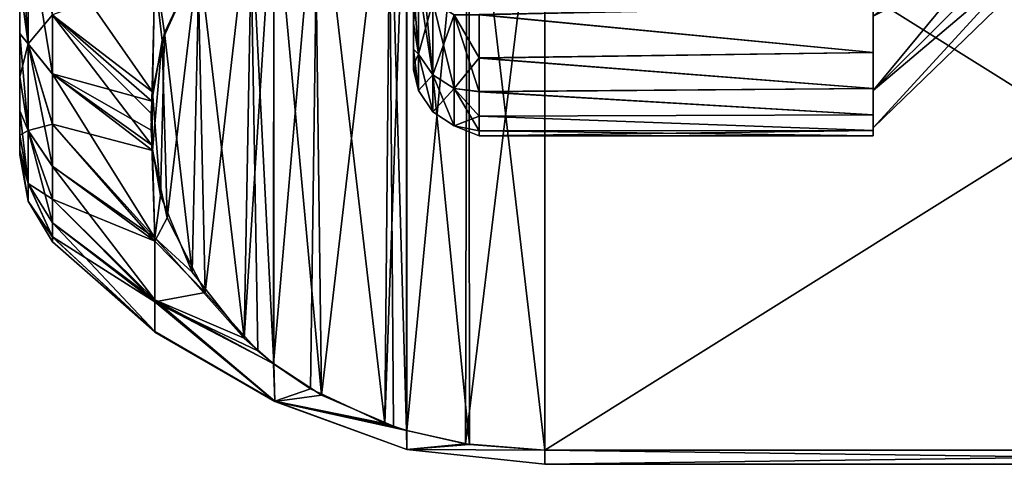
# Model space of a CAD drawing. Header units: metres. Extents: x -62 to 150, y -92 to 92.
# Tile 443 of 656: x -41.24 to -33.74, y 47 to 50.38. Entities that reach past the tile are written whole.
import ezdxf

# ---------------------------------------------------------------- set-up
doc = ezdxf.new("R2010")
doc.units = ezdxf.units.M
doc.layers.add('solid_500615', color=7, linetype='CONTINUOUS')

msp = doc.modelspace()

# ---------------------------------------------------------------- linework, layer by layer
at = {"layer": 'solid_500615'}
for points in [[(-38.292225, 47.25742, -9.098852), (-38.293022, 51.957985, -17.240469), (-37.832546, 52.061337, -17.419476)], [(-38.292225, 47.25742, -9.098852), (-37.832546, 52.061337, -17.419476), (-37.844406, 47.156052, -8.923272)], [(-37.814518, 47.151371, -5.424122), (-37.818573, 52.06321, 3.083429), (-38.29158, 51.958065, 2.901313)], [(-37.844406, 47.156052, -8.923272), (-37.832546, 52.061337, -17.419476), (-37.239399, 52.107697, -17.499773)], [(-37.844406, 47.156052, -8.923272), (-37.239399, 52.107697, -17.499773), (-37.239399, 47.107697, -8.839519)], [(-37.239399, 47.107697, -5.499773), (-37.239399, 52.107697, 3.160481), (-37.818573, 52.06321, 3.083429)], [(-37.814518, 47.151371, -5.424122), (-37.239399, 47.107697, -5.499773), (-37.818573, 52.06321, 3.083429)], [(-29.239401, 52.107697, -17.499773), (-37.239399, 47.107697, -8.839519), (-37.239399, 52.107697, -17.499773)], [(-29.239401, 47.107697, -5.499773), (-37.239399, 52.107697, 3.160481), (-37.239399, 47.107697, -5.499773)], [(-29.239401, 47.107697, -5.499773), (-29.239401, 52.107697, 3.160481), (-37.239399, 52.107697, 3.160481)], [(-29.239401, 47.107697, -8.839519), (-37.239399, 47.107697, -8.839519), (-29.239401, 52.107697, -17.499773)], [(-38.940521, 47.525932, -4.775363), (-38.428371, 51.914654, 2.826123), (-38.993717, 51.659428, 2.384059)], [(-38.457378, 47.310593, -9.190949), (-38.968975, 51.67337, -16.747501), (-38.41515, 51.919518, -17.17384)], [(-38.940521, 47.525932, -4.775363), (-38.393566, 47.288784, -5.186116), (-38.428371, 51.914654, 2.826123)], [(-38.457378, 47.310593, -9.190949), (-38.41515, 51.919518, -17.17384), (-38.293022, 51.957985, -17.240469)], [(-38.457378, 47.310593, -9.190949), (-38.293022, 51.957985, -17.240469), (-38.292225, 47.25742, -9.098852)], [(-38.292648, 47.257404, -5.240471), (-38.29158, 51.958065, 2.901313), (-38.428371, 51.914654, 2.826123)], [(-38.393566, 47.288784, -5.186116), (-38.292648, 47.257404, -5.240471), (-38.428371, 51.914654, 2.826123)], [(-37.814518, 47.151371, -5.424122), (-38.29158, 51.958065, 2.901313), (-38.292648, 47.257404, -5.240471)], [(-39.305275, 47.764668, -9.977427), (-39.303841, 51.451717, -16.363586), (-38.968975, 51.67337, -16.747501)], [(-39.305275, 47.764668, -9.977427), (-38.968975, 51.67337, -16.747501), (-39.025333, 47.574772, -9.648522)], [(-39.025333, 47.574772, -9.648522), (-38.968975, 51.67337, -16.747501), (-38.457378, 47.310593, -9.190949)], [(-38.940521, 47.525932, -4.775363), (-38.993717, 51.659428, 2.384059), (-39.304932, 51.450989, 2.023032)], [(-39.529797, 47.959774, -10.315366), (-39.468266, 51.313663, -16.124466), (-39.303841, 51.451717, -16.363586)], [(-39.529797, 47.959774, -10.315366), (-39.303841, 51.451717, -16.363586), (-39.305275, 47.764668, -9.977427)], [(-39.303181, 47.763046, -4.364669), (-39.304932, 51.450989, 2.023032), (-39.484772, 51.298531, 1.758964)], [(-38.940521, 47.525932, -4.775363), (-39.304932, 51.450989, 2.023032), (-39.303181, 47.763046, -4.364669)], [(-39.826485, 48.307243, -3.422096), (-39.484772, 51.298531, 1.758964), (-39.882256, 50.824734, 0.938327)], [(-39.529797, 47.959774, -10.315366), (-39.871368, 50.841724, -15.307048), (-39.468266, 51.313663, -16.124466)], [(-39.826485, 48.307243, -3.422096), (-39.425476, 47.863575, -4.190554), (-39.484772, 51.298531, 1.758964)], [(-39.425476, 47.863575, -4.190554), (-39.303181, 47.763046, -4.364669), (-39.484772, 51.298531, 1.758964)], [(-33.5774, 51.248863, -10.362788), (-34.739399, 50.409378, -11.388363), (-34.739399, 49.844643, -9.747548)], [(-33.5774, 51.248863, -10.362788), (-34.739399, 49.844643, -9.747548), (-33.5774, 51.003277, -9.585747)], [(-41.174816, 50.199547, -12.163226), (-41.239399, 50.670155, -12.296633), (-41.239399, 51.130867, -13.058067)], [(-41.174816, 50.199547, -12.163226), (-41.239399, 51.130867, -13.058067), (-41.174816, 51.101376, -13.634875)], [(-41.174816, 51.101376, -0.704417), (-41.239399, 50.672272, -2.038811), (-41.174816, 50.199547, -2.176066)], [(-41.174816, 51.101376, -13.634875), (-40.989399, 50.41663, -13.170609), (-40.989399, 49.968956, -12.387946)], [(-41.174816, 50.199547, -12.163226), (-41.174816, 51.101376, -13.634875), (-40.989399, 49.968956, -12.387946)], [(-41.174816, 51.101376, -0.704417), (-41.174816, 50.199547, -2.176066), (-40.989399, 50.419132, -1.16469)], [(-33.5774, 51.003277, -9.585747), (-34.739399, 49.844643, -9.747548), (-33.5774, 50.826618, -8.790638)], [(-33.5774, 51.003048, -4.7544), (-34.739399, 49.844421, -4.592611), (-34.739399, 50.409012, -2.95176)], [(-33.5774, 50.826466, -5.549515), (-34.739399, 49.844421, -4.592611), (-33.5774, 51.003048, -4.7544)], [(-40.227879, 49.834778, -13.562965), (-40.989399, 50.41663, -13.170609), (-40.989399, 50.926838, -13.917257)], [(-40.211205, 50.783504, -14.887191), (-40.227879, 49.834778, -13.562965), (-40.989399, 50.926838, -13.917257)], [(-39.871368, 50.841724, -15.307048), (-40.135784, 50.282299, -14.338096), (-40.211205, 50.783504, -14.887191)], [(-39.925266, 48.460682, -11.182959), (-40.135784, 50.282299, -14.338096), (-39.871368, 50.841724, -15.307048)], [(-39.925266, 48.460682, -11.182959), (-39.871368, 50.841724, -15.307048), (-39.529797, 47.959774, -10.315366)], [(-40.135784, 50.282299, -14.338096), (-40.227879, 49.834778, -13.562965), (-40.211205, 50.783504, -14.887191)], [(-40.153214, 50.223671, -0.102742), (-39.882256, 50.824734, 0.938327), (-40.211205, 50.70433, 0.452346)], [(-40.116665, 48.874676, -2.439274), (-39.882256, 50.824734, 0.938327), (-40.153214, 50.223671, -0.102742)], [(-39.826485, 48.307243, -3.422096), (-39.882256, 50.824734, 0.938327), (-40.116665, 48.874676, -2.439274)], [(-33.5774, 50.826618, -8.790638), (-34.739399, 49.844643, -9.747548), (-34.739399, 49.558552, -8.037011)], [(-33.5774, 50.826618, -8.790638), (-34.739399, 49.558552, -8.037011), (-33.5774, 50.684502, -7.170079)], [(-33.5774, 50.826466, -5.549515), (-34.739399, 49.558479, -6.303154), (-34.739399, 49.844421, -4.592611)], [(-33.5774, 50.684502, -7.170079), (-34.739399, 49.558479, -6.303154), (-33.5774, 50.826466, -5.549515)], [(-40.23344, 49.763771, -0.899317), (-40.211205, 50.70433, 0.452346), (-40.989399, 50.419132, -1.16469)], [(-40.153214, 50.223671, -0.102742), (-40.211205, 50.70433, 0.452346), (-40.23344, 49.763771, -0.899317)], [(-41.239399, 50.670155, -12.296633), (-41.239399, 50.276527, -2.835411), (-41.239399, 50.672272, -2.038811)], [(-41.174816, 50.199547, -2.176066), (-41.239399, 50.672272, -2.038811), (-41.239399, 50.276527, -2.835411)], [(-41.239399, 50.670155, -12.296633), (-41.239399, 50.274742, -11.499869), (-41.239399, 50.276527, -2.835411)], [(-41.174816, 50.199547, -12.163226), (-41.239399, 50.274742, -11.499869), (-41.239399, 50.670155, -12.296633)], [(-38.201492, 50.667374, -11.263315), (-38.239399, 50.628521, -10.65868), (-38.239399, 50.35548, -9.812128)], [(-38.201492, 50.120865, -9.671383), (-38.201492, 50.667374, -11.263315), (-38.239399, 50.35548, -9.812128)], [(-38.201492, 50.667374, -3.075977), (-38.201492, 50.120865, -4.667909), (-38.239399, 50.626518, -3.685997)], [(-38.239399, 50.626518, -3.685997), (-38.239399, 50.35548, -9.812128), (-38.239399, 50.628521, -10.65868)], [(-38.239399, 50.626518, -3.685997), (-38.239399, 50.353966, -4.532698), (-38.239399, 50.35548, -9.812128)], [(-38.201492, 50.120865, -4.667909), (-38.239399, 50.353966, -4.532698), (-38.239399, 50.626518, -3.685997)], [(-38.093094, 50.51862, -11.328565), (-38.201492, 50.667374, -11.263315), (-38.201492, 50.120865, -9.671383)], [(-38.093094, 49.963398, -4.628033), (-38.201492, 50.120865, -4.667909), (-38.201492, 50.667374, -3.075977)], [(-38.093094, 50.51862, -3.010727), (-38.093094, 49.963398, -4.628033), (-38.201492, 50.667374, -3.075977)], [(-33.5774, 50.684502, -7.170079), (-34.739399, 49.558552, -8.037011), (-34.739399, 49.558479, -6.303154)], [(-38.093094, 49.963398, -9.711259), (-38.093094, 50.51862, -11.328565), (-38.201492, 50.120865, -9.671383)], [(-37.930744, 50.419235, -11.372159), (-38.093094, 50.51862, -11.328565), (-38.093094, 49.963398, -9.711259)], [(-37.930744, 49.858192, -4.601392), (-38.093094, 49.963398, -4.628033), (-38.093094, 50.51862, -3.010727)], [(-37.930744, 50.419235, -2.967133), (-37.930744, 49.858192, -4.601392), (-38.093094, 50.51862, -3.010727)], [(-37.739399, 50.418797, -2.874239), (-34.739399, 50.483807, -2.732074), (-34.739399, 50.13316, -3.578739)], [(-37.739399, 50.42131, -11.470659), (-34.739399, 50.13316, -10.760552), (-34.739399, 50.483807, -11.607218)], [(-34.739399, 50.409012, -2.95176), (-34.739399, 50.13316, -3.578739), (-34.739399, 50.483807, -2.732074)], [(-34.739399, 50.409378, -11.388363), (-34.739399, 50.483807, -11.607218), (-34.739399, 50.13316, -10.760552)], [(-41.174816, 50.199547, -2.176066), (-40.989399, 49.971119, -1.947186), (-40.989399, 50.419132, -1.16469)], [(-40.23344, 49.763771, -0.899317), (-40.989399, 50.419132, -1.16469), (-40.989399, 49.971119, -1.947186)], [(-40.232101, 49.42675, -12.856241), (-40.989399, 49.968956, -12.387946), (-40.989399, 50.41663, -13.170609)], [(-40.238541, 49.667953, -13.274014), (-40.232101, 49.42675, -12.856241), (-40.989399, 50.41663, -13.170609)], [(-40.227879, 49.834778, -13.562965), (-40.238541, 49.667953, -13.274014), (-40.989399, 50.41663, -13.170609)], [(-37.930744, 49.858192, -9.7379), (-37.930744, 50.419235, -11.372159), (-38.093094, 49.963398, -9.711259)], [(-37.930744, 50.419235, -11.372159), (-37.739399, 50.092945, -10.64819), (-37.739399, 50.42131, -11.470659)], [(-37.930744, 50.419235, -2.967133), (-37.739399, 50.418797, -2.874239), (-37.739399, 50.090916, -3.696893)], [(-37.930744, 50.419235, -2.967133), (-37.739399, 50.090916, -3.696893), (-37.739399, 49.833569, -4.544068)], [(-37.930744, 50.419235, -2.967133), (-37.739399, 49.833569, -4.544068), (-37.930744, 49.858192, -4.601392)], [(-37.930744, 49.858192, -9.7379), (-37.739399, 50.092945, -10.64819), (-37.930744, 50.419235, -11.372159)], [(-37.739399, 50.42131, -11.470659), (-37.739399, 50.092945, -10.64819), (-34.739399, 50.13316, -10.760552)], [(-37.739399, 50.090916, -3.696893), (-37.739399, 50.418797, -2.874239), (-34.739399, 50.13316, -3.578739)], [(-34.739399, 50.409378, -11.388363), (-34.739399, 50.13316, -10.760552), (-34.739399, 49.857872, -9.887367)], [(-34.739399, 49.844643, -9.747548), (-34.739399, 50.409378, -11.388363), (-34.739399, 49.857872, -9.887367)], [(-34.739399, 50.409012, -2.95176), (-34.739399, 49.844421, -4.592611), (-34.739399, 50.13316, -3.578739)], [(-38.239399, 50.353966, -4.532698), (-38.239399, 50.158592, -8.943273), (-38.239399, 50.35548, -9.812128)], [(-38.201492, 50.120865, -9.671383), (-38.239399, 50.35548, -9.812128), (-38.239399, 50.158592, -8.943273)], [(-38.239399, 50.353966, -4.532698), (-38.239399, 50.157574, -5.401663), (-38.239399, 50.158592, -8.943273)], [(-38.201492, 50.120865, -4.667909), (-38.239399, 50.157574, -5.401663), (-38.239399, 50.353966, -4.532698)], [(-41.239399, 50.274742, -11.499869), (-41.239399, 49.94849, -3.662781), (-41.239399, 50.276527, -2.835411)], [(-41.174816, 50.199547, -2.176066), (-41.239399, 50.276527, -2.835411), (-41.239399, 49.94849, -3.662781)], [(-41.239399, 50.274742, -11.499869), (-41.239399, 49.947041, -10.672355), (-41.239399, 49.94849, -3.662781)], [(-41.174816, 49.53904, -10.568618), (-41.239399, 49.947041, -10.672355), (-41.239399, 50.274742, -11.499869)], [(-41.174816, 49.53904, -10.568618), (-41.239399, 50.274742, -11.499869), (-41.174816, 50.199547, -12.163226)], [(-40.167492, 49.043636, -12.19267), (-40.227879, 49.834778, -13.562965), (-40.135784, 50.282299, -14.338096)], [(-40.167492, 49.043636, -12.19267), (-40.135784, 50.282299, -14.338096), (-39.925266, 48.460682, -11.182959)], [(-41.174816, 50.199547, -2.176066), (-41.239399, 49.94849, -3.662781), (-41.174816, 49.53904, -3.770674)], [(-41.174816, 50.199547, -12.163226), (-40.989399, 49.968956, -12.387946), (-40.989399, 49.584949, -11.571828)], [(-41.174816, 50.199547, -12.163226), (-40.989399, 49.584949, -11.571828), (-40.989399, 49.266773, -10.726379)], [(-41.174816, 49.53904, -10.568618), (-41.174816, 50.199547, -12.163226), (-40.989399, 49.266773, -10.726379)], [(-41.174816, 50.199547, -2.176066), (-40.989399, 49.586777, -2.763138), (-40.989399, 49.971119, -1.947186)], [(-41.174816, 50.199547, -2.176066), (-41.174816, 49.53904, -3.770674), (-40.989399, 49.586777, -2.763138)], [(-40.153214, 50.223671, -0.102742), (-40.23344, 49.763771, -0.899317), (-40.228249, 49.38649, -1.552782)], [(-40.116665, 48.874676, -2.439274), (-40.153214, 50.223671, -0.102742), (-40.228249, 49.38649, -1.552782)], [(-38.239399, 50.157574, -5.401663), (-38.239399, 50.039989, -8.061973), (-38.239399, 50.158592, -8.943273)], [(-38.201492, 50.120865, -9.671383), (-38.239399, 50.158592, -8.943273), (-38.239399, 50.039989, -8.061973)], [(-38.239399, 50.157574, -5.401663), (-38.239399, 50.039482, -6.28303), (-38.239399, 50.039989, -8.061973)], [(-38.201492, 49.84383, -6.328082), (-38.239399, 50.039482, -6.28303), (-38.239399, 50.157574, -5.401663)], [(-38.201492, 50.120865, -4.667909), (-38.201492, 49.84383, -6.328082), (-38.239399, 50.157574, -5.401663)], [(-38.201492, 49.84383, -8.01121), (-38.201492, 50.120865, -9.671383), (-38.239399, 50.039989, -8.061973)], [(-38.093094, 49.963398, -9.711259), (-38.201492, 50.120865, -9.671383), (-38.201492, 49.84383, -8.01121)], [(-38.093094, 49.68195, -6.314668), (-38.201492, 49.84383, -6.328082), (-38.201492, 50.120865, -4.667909)], [(-38.093094, 49.963398, -4.628033), (-38.093094, 49.68195, -6.314668), (-38.201492, 50.120865, -4.667909)], [(-37.930744, 49.858192, -9.7379), (-37.739399, 49.835102, -9.80116), (-37.739399, 50.092945, -10.64819)], [(-37.739399, 50.090916, -3.696893), (-34.739399, 50.13316, -3.578739), (-34.739399, 49.857872, -4.451925)], [(-37.739399, 50.092945, -10.64819), (-34.739399, 49.857872, -9.887367), (-34.739399, 50.13316, -10.760552)], [(-37.739399, 50.092945, -10.64819), (-37.739399, 49.835102, -9.80116), (-34.739399, 49.857872, -9.887367)], [(-37.739399, 49.833569, -4.544068), (-37.739399, 50.090916, -3.696893), (-34.739399, 49.857872, -4.451925)], [(-34.739399, 49.844421, -4.592611), (-34.739399, 49.857872, -4.451925), (-34.739399, 50.13316, -3.578739)], [(-38.239399, 50.039482, -6.28303), (-38.239399, 50, -7.172513), (-38.239399, 50.039989, -8.061973)], [(-38.201492, 49.84383, -8.01121), (-38.239399, 50.039989, -8.061973), (-38.239399, 50, -7.172513)], [(-38.201492, 49.84383, -6.328082), (-38.239399, 50, -7.172513), (-38.239399, 50.039482, -6.28303)], [(-41.239399, 49.947041, -10.672355), (-41.239399, 49.689873, -4.517999), (-41.239399, 49.94849, -3.662781)], [(-41.174816, 49.53904, -3.770674), (-41.239399, 49.94849, -3.662781), (-41.239399, 49.689873, -4.517999)], [(-41.239399, 49.947041, -10.672355), (-41.239399, 49.688774, -9.817021), (-41.239399, 49.689873, -4.517999)], [(-41.174816, 49.53904, -10.568618), (-41.239399, 49.688774, -9.817021), (-41.239399, 49.947041, -10.672355)], [(-40.228249, 49.38649, -1.552782), (-40.989399, 49.971119, -1.947186), (-40.989399, 49.586777, -2.763138)], [(-40.238422, 49.541294, -1.284654), (-40.23344, 49.763771, -0.899317), (-40.989399, 49.971119, -1.947186)], [(-40.228249, 49.38649, -1.552782), (-40.238422, 49.541294, -1.284654), (-40.989399, 49.971119, -1.947186)], [(-40.211205, 48.722382, -11.331328), (-40.989399, 49.584949, -11.571828), (-40.989399, 49.968956, -12.387946)], [(-40.232101, 49.42675, -12.856241), (-40.211205, 48.722382, -11.331328), (-40.989399, 49.968956, -12.387946)], [(-38.201492, 49.84383, -6.328082), (-38.201492, 49.84383, -8.01121), (-38.239399, 50, -7.172513)], [(-38.093094, 49.68195, -8.024624), (-38.093094, 49.963398, -9.711259), (-38.201492, 49.84383, -8.01121)], [(-37.930744, 49.858192, -9.7379), (-38.093094, 49.963398, -9.711259), (-38.093094, 49.68195, -8.024624)], [(-37.930744, 49.573792, -6.305706), (-38.093094, 49.68195, -6.314668), (-38.093094, 49.963398, -4.628033)], [(-37.930744, 49.858192, -4.601392), (-37.930744, 49.573792, -6.305706), (-38.093094, 49.963398, -4.628033)], [(-40.227879, 49.834778, -13.562965), (-40.232101, 49.42675, -12.856241), (-40.238541, 49.667953, -13.274014)], [(-40.167492, 49.043636, -12.19267), (-40.232101, 49.42675, -12.856241), (-40.227879, 49.834778, -13.562965)], [(-38.093094, 49.68195, -8.024624), (-38.201492, 49.84383, -8.01121), (-38.201492, 49.84383, -6.328082)], [(-38.093094, 49.68195, -6.314668), (-38.093094, 49.68195, -8.024624), (-38.201492, 49.84383, -6.328082)], [(-37.930744, 49.573792, -8.033587), (-37.930744, 49.858192, -9.7379), (-38.093094, 49.68195, -8.024624)], [(-37.930744, 49.858192, -4.601392), (-37.739399, 49.833569, -4.544068), (-37.739399, 49.648537, -5.409752)], [(-37.930744, 49.858192, -4.601392), (-37.739399, 49.648537, -5.409752), (-37.739399, 49.537075, -6.288068)], [(-37.930744, 49.858192, -4.601392), (-37.739399, 49.537075, -6.288068), (-37.930744, 49.573792, -6.305706)], [(-37.930744, 49.858192, -9.7379), (-37.739399, 49.649567, -8.935583), (-37.739399, 49.835102, -9.80116)], [(-37.930744, 49.573792, -8.033587), (-37.739399, 49.649567, -8.935583), (-37.930744, 49.858192, -9.7379)], [(-37.739399, 49.833569, -4.544068), (-34.739399, 49.857872, -4.451925), (-34.739399, 49.659573, -5.346079)], [(-37.739399, 49.835102, -9.80116), (-34.739399, 49.659573, -8.993213), (-34.739399, 49.857872, -9.887367)], [(-37.739399, 49.835102, -9.80116), (-37.739399, 49.649567, -8.935583), (-34.739399, 49.659573, -8.993213)], [(-37.739399, 49.648537, -5.409752), (-37.739399, 49.833569, -4.544068), (-34.739399, 49.659573, -5.346079)], [(-34.739399, 49.844421, -4.592611), (-34.739399, 49.659573, -5.346079), (-34.739399, 49.857872, -4.451925)], [(-34.739399, 49.844643, -9.747548), (-34.739399, 49.857872, -9.887367), (-34.739399, 49.659573, -8.993213)], [(-34.739399, 49.558552, -8.037011), (-34.739399, 49.844643, -9.747548), (-34.739399, 49.659573, -8.993213)], [(-34.739399, 49.844421, -4.592611), (-34.739399, 49.558479, -6.303154), (-34.739399, 49.659573, -5.346079)], [(-40.228249, 49.38649, -1.552782), (-40.23344, 49.763771, -0.899317), (-40.238422, 49.541294, -1.284654)], [(-41.239399, 49.688774, -9.817021), (-41.239399, 49.504082, -5.390316), (-41.239399, 49.689873, -4.517999)], [(-41.174816, 49.53904, -3.770674), (-41.239399, 49.689873, -4.517999), (-41.239399, 49.504082, -5.390316)], [(-41.239399, 49.688774, -9.817021), (-41.239399, 49.503345, -8.944627), (-41.239399, 49.504082, -5.390316)], [(-41.174816, 49.136116, -8.890316), (-41.239399, 49.503345, -8.944627), (-41.239399, 49.688774, -9.817021)], [(-41.174816, 49.136116, -8.890316), (-41.239399, 49.688774, -9.817021), (-41.174816, 49.53904, -10.568618)], [(-37.930744, 49.573792, -8.033587), (-38.093094, 49.68195, -8.024624), (-38.093094, 49.68195, -6.314668)], [(-37.930744, 49.573792, -6.305706), (-37.930744, 49.573792, -8.033587), (-38.093094, 49.68195, -6.314668)], [(-37.930744, 49.573792, -8.033587), (-37.739399, 49.53759, -8.057333), (-37.739399, 49.649567, -8.935583)], [(-37.739399, 49.648537, -5.409752), (-34.739399, 49.659573, -5.346079), (-34.739399, 49.539951, -6.254844)], [(-37.739399, 49.649567, -8.935583), (-34.739399, 49.539951, -8.084448), (-34.739399, 49.659573, -8.993213)], [(-37.739399, 49.649567, -8.935583), (-37.739399, 49.53759, -8.057333), (-34.739399, 49.539951, -8.084448)], [(-37.739399, 49.537075, -6.288068), (-37.739399, 49.648537, -5.409752), (-34.739399, 49.539951, -6.254844)], [(-34.739399, 49.558479, -6.303154), (-34.739399, 49.539951, -6.254844), (-34.739399, 49.659573, -5.346079)], [(-34.739399, 49.558552, -8.037011), (-34.739399, 49.659573, -8.993213), (-34.739399, 49.539951, -8.084448)], [(-41.174816, 49.53904, -3.770674), (-40.989399, 49.268253, -3.608446), (-40.989399, 49.586777, -2.763138)], [(-40.211205, 48.697182, -3.076897), (-40.989399, 49.586777, -2.763138), (-40.989399, 49.268253, -3.608446)], [(-40.211205, 48.697182, -3.076897), (-40.228249, 49.38649, -1.552782), (-40.989399, 49.586777, -2.763138)], [(-40.211205, 48.722382, -11.331328), (-40.989399, 49.266773, -10.726379), (-40.989399, 49.584949, -11.571828)], [(-37.930744, 49.573792, -6.305706), (-37.739399, 49.537075, -6.288068), (-37.739399, 49.5, -7.172712)], [(-37.930744, 49.573792, -8.033587), (-37.739399, 49.5, -7.172712), (-37.739399, 49.53759, -8.057333)], [(-37.930744, 49.573792, -6.305706), (-37.739399, 49.5, -7.172712), (-37.930744, 49.573792, -8.033587)], [(-41.174816, 49.53904, -3.770674), (-41.239399, 49.504082, -5.390316), (-41.174816, 49.136116, -5.448976)], [(-41.239399, 49.503345, -8.944627), (-41.239399, 49.391792, -6.276558), (-41.239399, 49.504082, -5.390316)], [(-41.174816, 49.136116, -5.448976), (-41.239399, 49.504082, -5.390316), (-41.239399, 49.391792, -6.276558)], [(-41.239399, 49.503345, -8.944627), (-41.239399, 49.391426, -8.058341), (-41.239399, 49.391792, -6.276558)], [(-41.174816, 49.136116, -8.890316), (-41.239399, 49.391426, -8.058341), (-41.239399, 49.503345, -8.944627)], [(-41.174816, 49.53904, -10.568618), (-40.989399, 49.266773, -10.726379), (-40.989399, 49.016663, -9.856432)], [(-41.174816, 49.53904, -10.568618), (-40.989399, 49.016663, -9.856432), (-40.989399, 48.83696, -8.969383)], [(-41.174816, 49.136116, -8.890316), (-41.174816, 49.53904, -10.568618), (-40.989399, 48.83696, -8.969383)], [(-41.174816, 49.53904, -3.770674), (-40.989399, 49.017784, -4.478281), (-40.989399, 49.268253, -3.608446)], [(-41.174816, 49.53904, -3.770674), (-41.174816, 49.136116, -5.448976), (-40.989399, 49.017784, -4.478281)], [(-37.739399, 49.537075, -6.288068), (-34.739399, 49.539951, -6.254844), (-34.739399, 49.500061, -7.169646)], [(-37.739399, 49.5, -7.172712), (-34.739399, 49.500061, -7.169646), (-34.739399, 49.539951, -8.084448)], [(-37.739399, 49.53759, -8.057333), (-37.739399, 49.5, -7.172712), (-34.739399, 49.539951, -8.084448)], [(-37.739399, 49.5, -7.172712), (-37.739399, 49.537075, -6.288068), (-34.739399, 49.500061, -7.169646)], [(-34.739399, 49.558479, -6.303154), (-34.739399, 49.558552, -8.037011), (-34.739399, 49.539951, -8.084448)], [(-34.739399, 49.558479, -6.303154), (-34.739399, 49.539951, -8.084448), (-34.739399, 49.539951, -6.254844)], [(-34.739399, 49.539951, -8.084448), (-34.739399, 49.500061, -7.169646), (-34.739399, 49.539951, -6.254844)], [(-40.167492, 49.043636, -12.19267), (-40.211205, 48.722382, -11.331328), (-40.232101, 49.42675, -12.856241)], [(-41.239399, 49.391426, -8.058341), (-41.239399, 49.354321, -7.167442), (-41.239399, 49.391792, -6.276558)], [(-41.174816, 49.136116, -5.448976), (-41.239399, 49.391792, -6.276558), (-41.239399, 49.354321, -7.167442)], [(-41.174816, 49.000694, -7.169646), (-41.239399, 49.354321, -7.167442), (-41.239399, 49.391426, -8.058341)], [(-41.174816, 49.000694, -7.169646), (-41.239399, 49.391426, -8.058341), (-41.174816, 49.136116, -8.890316)], [(-41.174816, 49.136116, -5.448976), (-41.239399, 49.354321, -7.167442), (-41.174816, 49.000694, -7.169646)], [(-40.116665, 48.874676, -2.439274), (-40.228249, 49.38649, -1.552782), (-40.211205, 48.697182, -3.076897)], [(-40.211205, 48.697182, -3.076897), (-40.989399, 49.268253, -3.608446), (-40.989399, 49.017784, -4.478281)], [(-40.211205, 48.251514, -9.714706), (-40.989399, 49.016663, -9.856432), (-40.989399, 49.266773, -10.726379)], [(-40.211205, 48.722382, -11.331328), (-40.211205, 48.251514, -9.714706), (-40.989399, 49.266773, -10.726379)], [(-41.174816, 49.136116, -8.890316), (-40.989399, 48.83696, -8.969383), (-40.989399, 48.72879, -8.070942)], [(-41.174816, 49.000694, -7.169646), (-41.174816, 49.136116, -8.890316), (-40.989399, 48.72879, -8.070942)], [(-41.174816, 49.136116, -5.448976), (-40.989399, 48.729164, -6.263652), (-40.989399, 48.837711, -5.365252)], [(-41.174816, 49.136116, -5.448976), (-41.174816, 49.000694, -7.169646), (-40.989399, 48.729164, -6.263652)], [(-41.174816, 49.136116, -5.448976), (-40.989399, 48.837711, -5.365252), (-40.989399, 49.017784, -4.478281)], [(-40.167492, 49.043636, -12.19267), (-39.925266, 48.460682, -11.182959), (-40.211205, 48.722382, -11.331328)], [(-41.174816, 49.000694, -7.169646), (-40.989399, 48.72879, -8.070942), (-40.989399, 48.69281, -7.16729)], [(-41.174816, 49.000694, -7.169646), (-40.989399, 48.69281, -7.16729), (-40.989399, 48.729164, -6.263652)], [(-40.211205, 48.236195, -4.696364), (-40.989399, 49.017784, -4.478281), (-40.989399, 48.837711, -5.365252)], [(-40.211205, 48.236195, -4.696364), (-40.211205, 48.697182, -3.076897), (-40.989399, 49.017784, -4.478281)], [(-40.211205, 48.251514, -9.714706), (-40.989399, 48.83696, -8.969383), (-40.989399, 49.016663, -9.856432)], [(-40.211205, 48.236195, -4.696364), (-40.989399, 48.837711, -5.365252), (-40.989399, 48.729164, -6.263652)], [(-40.211205, 48.01115, -8.04815), (-40.989399, 48.72879, -8.070942), (-40.989399, 48.83696, -8.969383)], [(-40.211205, 48.251514, -9.714706), (-40.211205, 48.01115, -8.04815), (-40.989399, 48.83696, -8.969383)], [(-39.826485, 48.307243, -3.422096), (-40.116665, 48.874676, -2.439274), (-40.211205, 48.697182, -3.076897)], [(-40.211205, 48.006012, -6.364357), (-40.989399, 48.729164, -6.263652), (-40.989399, 48.69281, -7.16729)], [(-40.211205, 48.006012, -6.364357), (-40.211205, 48.236195, -4.696364), (-40.989399, 48.729164, -6.263652)], [(-40.211205, 48.01115, -8.04815), (-40.989399, 48.69281, -7.16729), (-40.989399, 48.72879, -8.070942)], [(-40.211205, 48.01115, -8.04815), (-40.211205, 48.006012, -6.364357), (-40.989399, 48.69281, -7.16729)], [(-39.529797, 47.959774, -10.315366), (-40.211205, 48.251514, -9.714706), (-40.211205, 48.722382, -11.331328)], [(-39.925266, 48.460682, -11.182959), (-39.529797, 47.959774, -10.315366), (-40.211205, 48.722382, -11.331328)], [(-39.826485, 48.307243, -3.422096), (-40.211205, 48.697182, -3.076897), (-40.211205, 48.236195, -4.696364)], [(-39.826485, 48.307243, -3.422096), (-40.211205, 48.236195, -4.696364), (-39.425476, 47.863575, -4.190554)], [(-39.297558, 47.479935, -8.12883), (-40.211205, 48.01115, -8.04815), (-40.211205, 48.251514, -9.714706)], [(-39.297558, 47.479935, -8.12883), (-40.211205, 48.251514, -9.714706), (-39.305275, 47.764668, -9.977427)], [(-39.529797, 47.959774, -10.315366), (-39.305275, 47.764668, -9.977427), (-40.211205, 48.251514, -9.714706)], [(-39.297558, 47.478806, -6.225321), (-40.211205, 48.236195, -4.696364), (-40.211205, 48.006012, -6.364357)], [(-39.303181, 47.763046, -4.364669), (-40.211205, 48.236195, -4.696364), (-39.297558, 47.478806, -6.225321)], [(-39.425476, 47.863575, -4.190554), (-40.211205, 48.236195, -4.696364), (-39.303181, 47.763046, -4.364669)], [(-39.297558, 47.478806, -6.225321), (-40.211205, 48.006012, -6.364357), (-40.211205, 48.01115, -8.04815)], [(-39.297558, 47.478806, -6.225321), (-40.211205, 48.01115, -8.04815), (-39.297558, 47.479935, -8.12883)], [(-39.297558, 47.479935, -8.12883), (-39.305275, 47.764668, -9.977427), (-39.025333, 47.574772, -9.648522)], [(-38.940521, 47.525932, -4.775363), (-39.303181, 47.763046, -4.364669), (-39.297558, 47.478806, -6.225321)], [(-39.297558, 47.479935, -8.12883), (-39.025333, 47.574772, -9.648522), (-38.457378, 47.310593, -9.190949)], [(-38.940521, 47.525932, -4.775363), (-39.297558, 47.478806, -6.225321), (-38.393566, 47.288784, -5.186116)], [(-39.297558, 47.479935, -8.12883), (-38.292225, 47.25742, -9.098852), (-38.291553, 47.111958, -7.173526)], [(-39.297558, 47.479935, -8.12883), (-38.457378, 47.310593, -9.190949), (-38.292225, 47.25742, -9.098852)], [(-39.297558, 47.478806, -6.225321), (-39.297558, 47.479935, -8.12883), (-38.291553, 47.111958, -7.173526)], [(-39.297558, 47.478806, -6.225321), (-38.291553, 47.111958, -7.173526), (-38.292648, 47.257404, -5.240471)], [(-39.297558, 47.478806, -6.225321), (-38.292648, 47.257404, -5.240471), (-38.393566, 47.288784, -5.186116)], [(-37.814518, 47.151371, -5.424122), (-38.292648, 47.257404, -5.240471), (-38.291553, 47.111958, -7.173526)], [(-38.291553, 47.111958, -7.173526), (-38.292225, 47.25742, -9.098852), (-37.844406, 47.156052, -8.923272)], [(-38.291553, 47.111958, -7.173526), (-37.844406, 47.156052, -8.923272), (-37.239399, 47.107697, -8.839519)], [(-37.814518, 47.151371, -5.424122), (-38.291553, 47.111958, -7.173526), (-37.239399, 47.107697, -5.499773)], [(-38.291553, 47.111958, -7.173526), (-37.239399, 47, -7.169646), (-37.239399, 47.107697, -5.499773)], [(-38.291553, 47.111958, -7.173526), (-37.239399, 47.107697, -8.839519), (-37.239399, 47, -7.169646)], [(-29.239401, 47.107697, -5.499773), (-37.239399, 47.107697, -5.499773), (-37.239399, 47, -7.169646)], [(-29.239401, 47, -7.169646), (-37.239399, 47, -7.169646), (-37.239399, 47.107697, -8.839519)], [(-29.239401, 47, -7.169646), (-29.239401, 47.107697, -5.499773), (-37.239399, 47, -7.169646)], [(-29.239401, 47.107697, -8.839519), (-29.239401, 47, -7.169646), (-37.239399, 47.107697, -8.839519)]]:
    msp.add_3dface(points, dxfattribs=at)

doc.saveas('drawing.dxf')
